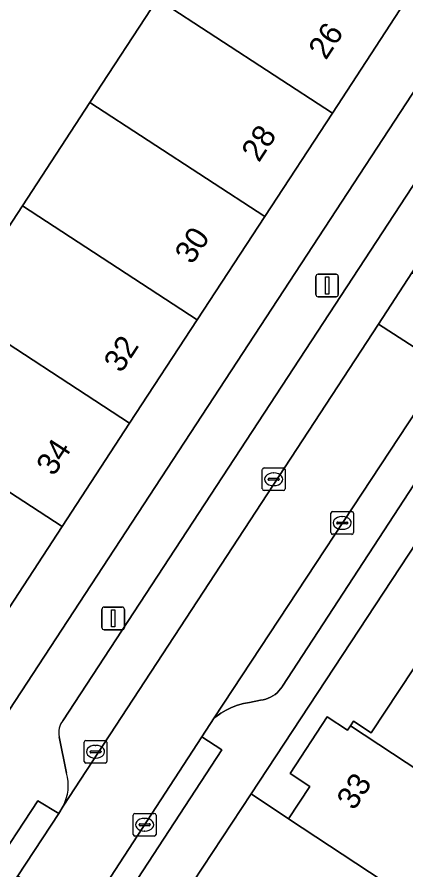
# Model space of a CAD drawing. Extents: x 159279 to 160377, y 384531 to 385888.
# Drawn here: x 159823.4 to 159840.55, y 385041.4 to 385079 of the extents above; entities that cross this region are included whole.
import ezdxf

# ---------------------------------------------------------------- set-up
doc = ezdxf.new("R2010")
doc.units = 0
for name, color, linetype in [('IMGEO_Erf', 7, 'Continuous'), ('IMGEO_Kolk', 7, 'Continuous'), ('IMGEO_Lichtmast', 7, 'Continuous'), ('IMGEO_Pand', 7, 'Continuous'), ('IMGEO_Pand_nummerreeks', 7, 'Continuous'), ('IMGEO_Parkeervlak_open', 7, 'Continuous'), ('IMGEO_Rijbaan_lokaal_open', 7, 'Continuous'), ('IMGEO_Voetpad_open', 7, 'Continuous')]:
    doc.layers.add(name, color=color, linetype=linetype)

msp = doc.modelspace()

# ---------------------------------------------------------------- linework, layer by layer
at = {"layer": 'IMGEO_Erf'}
for points in [[(159820.662, 385066.12), (159823.639, 385070.681), (159826.615, 385075.241), (159829.591, 385079.802), (159832.567, 385084.363), (159835.543, 385088.924), (159838.519, 385093.484), (159841.496, 385098.045), (159844.472, 385102.606)], [(159855.184, 385102.118), (159852.204, 385097.56), (159849.224, 385093.002), (159846.244, 385088.444), (159843.263, 385083.886), (159840.283, 385079.328), (159837.303, 385074.77), (159834.323, 385070.212), (159831.342, 385065.654), (159828.362, 385061.096), (159825.382, 385056.538), (159822.402, 385051.98), (159819.421, 385047.421), (159821.511, 385046.099), (159856.255, 385099.209)], [(159864.782, 385091.975), (159833.719, 385044.747), (159835.368, 385043.657), (159836.306, 385045.081), (159835.435, 385045.655), (159837.072, 385048.142), (159837.966, 385047.553), (159838.097, 385047.752), (159838.228, 385047.952), (159839.013, 385047.435), (159841.477, 385051.178), (159844.089, 385055.145), (159846.7, 385059.11), (159849.312, 385063.077), (159851.923, 385067.044), (159854.535, 385071.01), (159857.146, 385074.977), (159859.758, 385078.944), (159862.369, 385082.909)]]:
    msp.add_lwpolyline(points, dxfattribs=at)
at = {"layer": 'IMGEO_Kolk'}
for p, q in [((159834.214, 385058.196), (159834.214, 385059.048)), ((159834.289, 385059.122), (159835.141, 385059.122)), ((159835.215, 385059.048), (159835.215, 385058.196)), ((159834.473, 385058.616), (159834.473, 385058.628)), ((159834.911, 385058.579), (159834.513, 385058.579)), ((159834.516, 385058.665), (159834.914, 385058.665)), ((159834.702, 385058.902), (159834.727, 385058.902)), ((159834.957, 385058.628), (159834.957, 385058.616)), ((159834.725, 385058.342), (159834.7, 385058.342)), ((159835.141, 385058.122), (159834.289, 385058.122)), ((159837.235, 385056.269), (159837.235, 385057.121)), ((159837.31, 385057.195), (159838.162, 385057.195)), ((159838.236, 385057.121), (159838.236, 385056.269)), ((159837.494, 385056.689), (159837.494, 385056.701)), ((159837.537, 385056.738), (159837.935, 385056.738)), ((159837.723, 385056.975), (159837.748, 385056.975)), ((159837.978, 385056.701), (159837.978, 385056.689)), ((159837.932, 385056.652), (159837.534, 385056.652)), ((159837.746, 385056.415), (159837.721, 385056.415)), ((159838.162, 385056.195), (159837.31, 385056.195)), ((159826.359, 385046.181), (159826.359, 385047.033)), ((159826.434, 385047.107), (159827.286, 385047.107)), ((159826.847, 385046.887), (159826.872, 385046.887)), ((159827.36, 385047.033), (159827.36, 385046.181)), ((159826.618, 385046.601), (159826.618, 385046.613)), ((159827.056, 385046.564), (159826.658, 385046.564)), ((159826.661, 385046.65), (159827.059, 385046.65)), ((159827.102, 385046.613), (159827.102, 385046.601)), ((159826.87, 385046.327), (159826.845, 385046.327)), ((159827.286, 385046.107), (159826.434, 385046.107)), ((159828.6, 385043.889), (159829.452, 385043.889)), ((159828.525, 385042.963), (159828.525, 385043.815)), ((159829.013, 385043.669), (159829.038, 385043.669)), ((159829.526, 385043.815), (159829.526, 385042.963)), ((159828.784, 385043.383), (159828.784, 385043.395)), ((159829.222, 385043.346), (159828.824, 385043.346)), ((159828.827, 385043.432), (159829.225, 385043.432)), ((159829.268, 385043.395), (159829.268, 385043.383)), ((159829.452, 385042.889), (159828.6, 385042.889)), ((159829.036, 385043.109), (159829.011, 385043.109))]:
    msp.add_line(p, q, dxfattribs=at)
for points in [[(159834.214, 385058.196), (159834.214, 385059.048)], [(159834.289, 385059.122), (159835.141, 385059.122)], [(159835.215, 385059.048), (159835.215, 385058.196)], [(159835.141, 385058.122), (159834.289, 385058.122)], [(159837.235, 385056.269), (159837.235, 385057.121)], [(159837.31, 385057.195), (159838.162, 385057.195)], [(159838.236, 385057.121), (159838.236, 385056.269)], [(159838.162, 385056.195), (159837.31, 385056.195)], [(159826.359, 385046.181), (159826.359, 385047.033)], [(159826.434, 385047.107), (159827.286, 385047.107)], [(159827.36, 385047.033), (159827.36, 385046.181)], [(159827.286, 385046.107), (159826.434, 385046.107)], [(159828.6, 385043.889), (159829.452, 385043.889)], [(159828.525, 385042.963), (159828.525, 385043.815)], [(159829.526, 385043.815), (159829.526, 385042.963)], [(159829.452, 385042.889), (159828.6, 385042.889)]]:
    msp.add_lwpolyline(points, dxfattribs=at)
for centre, radius, start, end in [((159834.291, 385059.046), 0.0765, 91.552, 178.448), ((159834.291, 385059.046), 0.0765, 91.552, 178.448), ((159835.139, 385059.046), 0.0765, 1.552, 88.448), ((159835.139, 385059.046), 0.0765, 1.552, 88.448), ((159834.513, 385058.625), 0.0403, 85.8775, 175.7526), ((159834.51, 385058.615), 0.0366, 178.938, 274.7102), ((159834.914, 385058.622), 0.043, 264.8664, 352.4533), ((159834.918, 385058.627), 0.0386, 1.7309, 96.639), ((159834.291, 385058.198), 0.0765, 181.552, 268.448), ((159834.291, 385058.198), 0.0765, 181.552, 268.448), ((159835.139, 385058.198), 0.0765, 271.552, 358.448), ((159835.139, 385058.198), 0.0765, 271.552, 358.448), ((159837.312, 385057.119), 0.0765, 91.552, 178.448), ((159837.312, 385057.119), 0.0765, 91.552, 178.448), ((159838.16, 385057.119), 0.0765, 1.552, 88.448), ((159838.16, 385057.119), 0.0765, 1.552, 88.448), ((159837.534, 385056.698), 0.0403, 85.8775, 175.7526), ((159837.531, 385056.688), 0.0366, 178.938, 274.7102), ((159837.935, 385056.695), 0.043, 264.8664, 352.4533), ((159837.939, 385056.7), 0.0386, 1.7309, 96.639), ((159837.312, 385056.271), 0.0765, 181.552, 268.448), ((159837.312, 385056.271), 0.0765, 181.552, 268.448), ((159838.16, 385056.271), 0.0765, 271.552, 358.448), ((159838.16, 385056.271), 0.0765, 271.552, 358.448), ((159826.436, 385047.031), 0.0765, 91.552, 178.448), ((159826.436, 385047.031), 0.0765, 91.552, 178.448), ((159827.284, 385047.031), 0.0765, 1.552, 88.448), ((159827.284, 385047.031), 0.0765, 1.552, 88.448), ((159826.658, 385046.61), 0.0403, 85.8775, 175.7526), ((159826.655, 385046.6), 0.0366, 178.938, 274.7102), ((159827.059, 385046.607), 0.043, 264.8664, 352.4533), ((159827.063, 385046.612), 0.0386, 1.7309, 96.639), ((159826.436, 385046.183), 0.0765, 181.552, 268.448), ((159826.436, 385046.183), 0.0765, 181.552, 268.448), ((159827.284, 385046.183), 0.0765, 271.552, 358.448), ((159827.284, 385046.183), 0.0765, 271.552, 358.448), ((159828.602, 385043.813), 0.0765, 91.552, 178.448), ((159828.602, 385043.813), 0.0765, 91.552, 178.448), ((159829.45, 385043.813), 0.0765, 1.552, 88.448), ((159829.45, 385043.813), 0.0765, 1.552, 88.448), ((159828.824, 385043.392), 0.0403, 85.8775, 175.7526), ((159828.821, 385043.382), 0.0366, 178.938, 274.7102), ((159829.225, 385043.389), 0.043, 264.8664, 352.4533), ((159829.229, 385043.394), 0.0386, 1.7309, 96.639), ((159828.602, 385042.965), 0.0765, 181.552, 268.448), ((159828.602, 385042.965), 0.0765, 181.552, 268.448), ((159829.45, 385042.965), 0.0765, 271.552, 358.448), ((159829.45, 385042.965), 0.0765, 271.552, 358.448)]:
    msp.add_arc(centre, radius, start, end, dxfattribs=at)
for centre, major_axis, ratio, start_param, end_param in [((159834.701, 385058.622), (-0.387, 0.002), 0.722429, 4.712389, 7.853982), ((159834.726, 385058.622), (-0.39, 0.002), 0.717154, 1.570796, 4.712389), ((159837.722, 385056.695), (-0.387, 0.002), 0.722429, 4.712389, 7.853982), ((159837.747, 385056.695), (-0.39, 0.002), 0.717154, 1.570796, 4.712389), ((159826.846, 385046.607), (-0.387, 0.002), 0.722429, 4.712389, 7.853982), ((159826.871, 385046.607), (-0.39, 0.002), 0.717154, 1.570796, 4.712389), ((159829.012, 385043.389), (-0.387, 0.002), 0.722429, 4.712389, 7.853982), ((159829.037, 385043.389), (-0.39, 0.002), 0.717154, 1.570796, 4.712389)]:
    msp.add_ellipse(centre, major_axis=major_axis, ratio=ratio, start_param=start_param, end_param=end_param, dxfattribs=at)
at = {"layer": 'IMGEO_Lichtmast'}
for p, q in [((159836.575, 385066.767), (159836.575, 385067.567)), ((159836.575, 385067.567), (159836.575, 385066.767)), ((159836.675, 385067.667), (159837.465, 385067.667)), ((159837.465, 385067.667), (159836.675, 385067.667)), ((159837.565, 385067.567), (159837.565, 385066.767)), ((159837.565, 385066.767), (159837.565, 385067.567)), ((159837.465, 385066.667), (159836.675, 385066.667)), ((159836.675, 385066.667), (159837.465, 385066.667)), ((159827.243, 385052.987), (159828.033, 385052.987)), ((159828.033, 385052.987), (159827.243, 385052.987)), ((159827.143, 385052.087), (159827.143, 385052.887)), ((159827.143, 385052.887), (159827.143, 385052.087)), ((159828.133, 385052.887), (159828.133, 385052.087)), ((159828.133, 385052.087), (159828.133, 385052.887)), ((159828.033, 385051.987), (159827.243, 385051.987)), ((159827.243, 385051.987), (159828.033, 385051.987))]:
    msp.add_line(p, q, dxfattribs=at)
for points in [[(159836.995, 385067.542), (159837.145, 385067.542), (159837.145, 385066.792), (159836.995, 385066.792), (159836.995, 385067.542)], [(159827.563, 385052.862), (159827.713, 385052.862), (159827.713, 385052.112), (159827.563, 385052.112), (159827.563, 385052.862)]]:
    msp.add_lwpolyline(points, dxfattribs=at)
for centre, start, end in [((159836.675, 385067.567), 90, 180), ((159836.675, 385067.567), 90, 180), ((159837.465, 385067.567), 0, 90), ((159837.465, 385067.567), 360, 90), ((159836.675, 385066.767), 180, 270), ((159836.675, 385066.767), 180, 270), ((159837.465, 385066.767), 270, 0), ((159837.465, 385066.767), 270, 0), ((159827.243, 385052.887), 90, 180), ((159827.243, 385052.887), 90, 180), ((159828.033, 385052.887), 0, 90), ((159828.033, 385052.887), 360, 90), ((159827.243, 385052.087), 180, 270), ((159827.243, 385052.087), 180, 270), ((159828.033, 385052.087), 270, 0), ((159828.033, 385052.087), 270, 0)]:
    msp.add_arc(centre, 0.1, start, end, dxfattribs=at)
at = {"layer": 'IMGEO_Pand'}
for points in [[(159832.567, 385084.363), (159829.591, 385079.802), (159837.303, 385074.77), (159840.283, 385079.328)], [(159829.591, 385079.802), (159826.615, 385075.241), (159834.323, 385070.212), (159837.303, 385074.77)], [(159826.615, 385075.241), (159823.639, 385070.681), (159831.342, 385065.654), (159834.323, 385070.212)], [(159823.639, 385070.681), (159820.662, 385066.12), (159828.362, 385061.096), (159831.342, 385065.654)], [(159820.662, 385066.12), (159817.686, 385061.559), (159825.382, 385056.538), (159828.362, 385061.096)], [(159817.686, 385061.559), (159814.71, 385056.999), (159822.402, 385051.98), (159825.382, 385056.538)], [(159841.477, 385051.178), (159839.013, 385047.435), (159838.228, 385047.952), (159838.097, 385047.752), (159847.364, 385041.651), (159848.559, 385043.466), (159847.638, 385044.072), (159849.039, 385046.2)], [(159838.097, 385047.752), (159837.966, 385047.553), (159837.072, 385048.142), (159835.435, 385045.655), (159836.306, 385045.081), (159835.368, 385043.657), (159839.545, 385040.907), (159848.156, 385035.239), (159849.548, 385037.353), (159846.901, 385039.097), (159848.212, 385041.088), (159847.364, 385041.651)]]:
    msp.add_lwpolyline(points, close=True, dxfattribs=at)
at = {"layer": 'IMGEO_Parkeervlak_open'}
for points in [[(159857.245, 385096.635), (159825.412, 385047.978)], [(159825.427, 385044.202), (159839.332, 385065.469), (159840.809, 385067.729), (159854.507, 385088.679)], [(159842.275, 385063.562), (159832.097, 385048.096), (159832.162, 385048.149), (159832.383, 385048.308), (159832.617, 385048.447), (159832.862, 385048.564), (159833.116, 385048.658), (159833.379, 385048.73), (159833.646, 385048.778), (159834.14, 385048.883), (159834.254, 385048.901), (159834.365, 385048.929), (159834.474, 385048.967), (159834.578, 385049.014), (159834.678, 385049.07), (159834.773, 385049.136), (159834.862, 385049.209), (159834.943, 385049.29), (159835.017, 385049.378), (159835.083, 385049.472), (159835.1, 385049.5), (159842.687, 385061.13)], [(159825.262, 385047.271), (159825.582, 385045.67)]]:
    msp.add_lwpolyline(points, dxfattribs=at)
for centre, radius, start, end in [((159826.089, 385047.465), 0.849, 142.839, 193.204), ((159823.693, 385045.127), 1.965, 331.9132, 16.0322)]:
    msp.add_arc(centre, radius, start, end, dxfattribs=at)
at = {"layer": 'IMGEO_Rijbaan_lokaal_open'}
for points in [[(159843.749, 385065.792), (159840.809, 385067.729), (159839.332, 385065.469), (159842.275, 385063.562), (159842.777, 385064.322), (159843.006, 385064.668)], [(159842.275, 385063.562), (159839.332, 385065.469), (159825.427, 385044.202), (159825.237, 385043.891), (159823.433, 385041.141), (159826.324, 385039.242), (159826.913, 385040.145), (159831.552, 385047.261), (159832.097, 385048.096)]]:
    msp.add_lwpolyline(points, close=True, dxfattribs=at)
msp.add_lwpolyline([(159865.937, 385052.088), (159860.767, 385044.253), (159860.705, 385044.294), (159854.887, 385035.272), (159852.849, 385032.141), (159850.94, 385033.383), (159848.156, 385035.239), (159839.545, 385040.907), (159835.368, 385043.657), (159833.719, 385044.747), (159831.172, 385040.875), (159835.632, 385037.93), (159835.701, 385038.034), (159840.54, 385034.839), (159845.409, 385031.624), (159845.481, 385031.732), (159849.713, 385028.942), (159849.57, 385028.726), (159854.462, 385025.496), (159854.531, 385025.6), (159857.303, 385023.772), (159859.239, 385026.708), (159862.555, 385031.737)], dxfattribs=at)
at = {"layer": 'IMGEO_Voetpad_open'}
for points in [[(159880.962, 385129.185), (159879.125, 385130.58), (159861.509, 385103.606), (159859.27, 385102.871), (159858.834, 385103.137), (159856.255, 385099.209), (159821.511, 385046.099), (159819.421, 385047.421), (159815.513, 385041.56), (159817.654, 385040.152), (159809.183, 385027.223), (159812.822, 385024.926), (159813.67, 385026.228)], [(159814.137, 385020.596), (159813.833, 385020.131), (159812.685, 385018.52), (159815.287, 385016.806), (159817.514, 385020.085), (159823.296, 385028.874), (159829.652, 385038.574), (159831.172, 385040.875), (159833.719, 385044.747), (159864.782, 385091.975), (159866.293, 385090.902), (159866.572, 385091.228), (159866.721, 385091.454), (159866.868, 385091.678), (159866.05, 385092.216), (159867.679, 385094.69), (159868.498, 385094.15), (159869.401, 385095.52), (159871.061, 385098.154)], [(159825.412, 385047.978), (159857.245, 385096.635)], [(159842.687, 385061.13), (159835.1, 385049.5), (159835.083, 385049.472), (159835.017, 385049.378), (159834.943, 385049.29), (159834.862, 385049.209), (159834.773, 385049.136), (159834.678, 385049.07), (159834.578, 385049.014), (159834.474, 385048.967), (159834.365, 385048.929), (159834.254, 385048.901), (159834.14, 385048.883), (159833.646, 385048.778), (159833.379, 385048.73), (159833.116, 385048.658), (159832.862, 385048.564), (159832.617, 385048.447), (159832.383, 385048.308), (159832.162, 385048.149), (159832.097, 385048.096), (159831.552, 385047.261), (159832.423, 385046.693), (159827.784, 385039.577)], [(159825.582, 385045.67), (159825.262, 385047.271)], [(159820.378, 385036.469), (159820.999, 385037.432), (159820.1, 385038.028), (159824.31, 385044.446), (159825.237, 385043.891), (159825.427, 385044.202)]]:
    msp.add_lwpolyline(points, dxfattribs=at)
for points in [[(159831.552, 385047.261), (159826.913, 385040.145), (159827.784, 385039.577), (159832.423, 385046.693)], [(159825.237, 385043.891), (159824.31, 385044.446), (159820.1, 385038.028), (159820.999, 385037.432), (159821.896, 385038.799), (159823.433, 385041.141)]]:
    msp.add_lwpolyline(points, close=True, dxfattribs=at)
for centre, radius, start, end in [((159826.089, 385047.465), 0.849, 142.839, 193.204), ((159823.693, 385045.127), 1.965, 331.9132, 16.0322)]:
    msp.add_arc(centre, radius, start, end, dxfattribs=at)

# ---------------------------------------------------------------- texts
at = {"layer": 'IMGEO_Pand_nummerreeks'}
for s, rotation, p in [('26', 56.8202, (159837.016, 385077.072)), ('28', 56.8202, (159834.064, 385072.558)), ('30', 56.8202, (159831.121, 385068.056)), ('32', 56.8202, (159827.992, 385063.271)), ('34', 56.8202, (159825.016, 385058.719)), ('33', 56.6462, (159838.26, 385043.982))]:
    msp.add_text(s, height=1, rotation=rotation, dxfattribs=at).set_placement(p)

doc.saveas('drawing.dxf')
